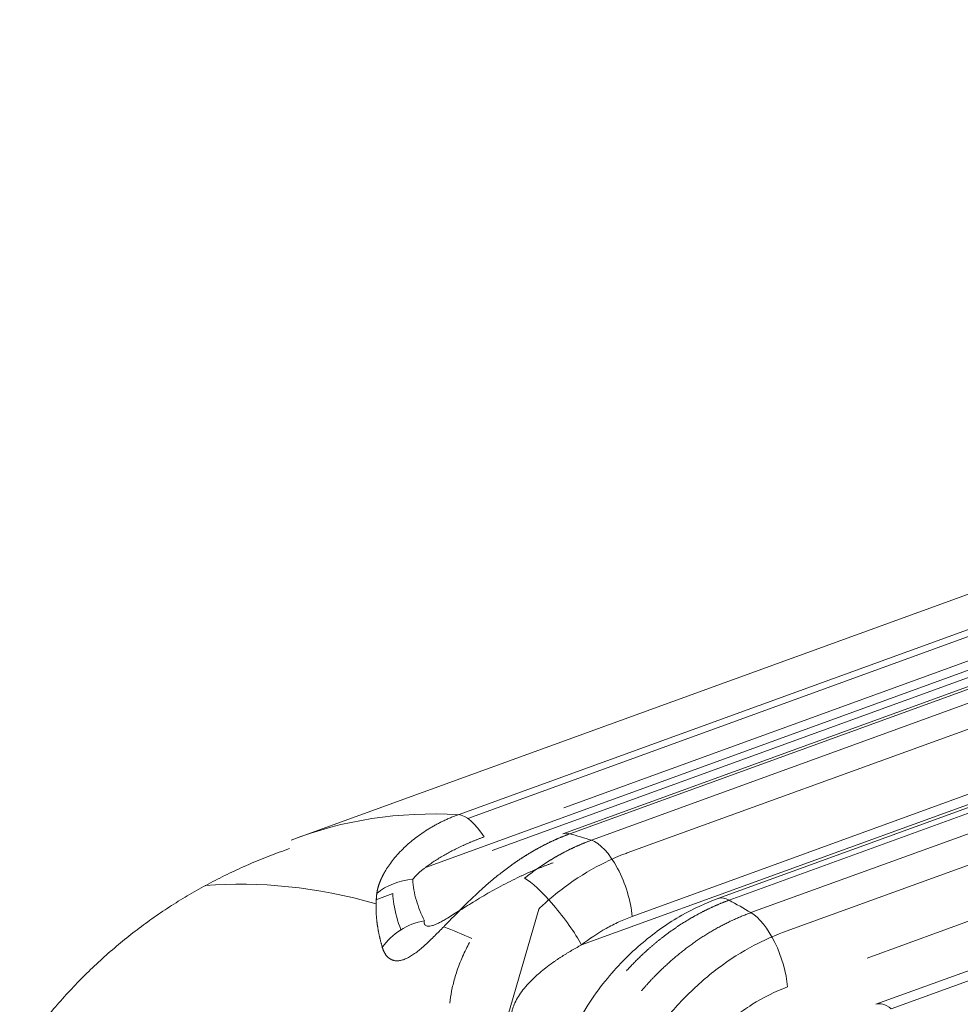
# Model space of a CAD drawing. Header units: millimetres. Extents: x 25069 to 61396, y 8621 to 21558.
# Tile 494 of 656: x 52251 to 52284, y 15740 to 15775. Entities that reach past the tile are written whole.
import ezdxf

# ---------------------------------------------------------------- set-up
doc = ezdxf.new("R2010")
doc.units = ezdxf.units.MM
doc.layers.add('10', color=7, linetype='Continuous')

msp = doc.modelspace()

# ---------------------------------------------------------------- linework, layer by layer
at = {"layer": '10', "color": 7, "linetype": 'Continuous', "lineweight": 15}
for p, q in [((52266.468, 15746.923), (52344.36, 15775.222)), ((52348.138, 15774.819), (52269.841, 15746.373)), ((52264.975, 15745.186), (52345.044, 15774.276)), ((52266.135, 15747.053), (52341.168, 15774.313)), ((52336.792, 15773.972), (52260.534, 15746.267)), ((52350.224, 15774.072), (52272.117, 15745.695)), ((52345.834, 15773.894), (52270.091, 15746.376)), ((52270.853, 15746.148), (52346.706, 15773.705)), ((52342.069, 15773.52), (52269.872, 15747.29)), ((52342.405, 15773.055), (52267.342, 15745.784)), ((52354.515, 15772.847), (52275.334, 15744.08)), ((52352.092, 15771.764), (52275.731, 15744.021)), ((52356.405, 15771.492), (52277.632, 15742.873)), ((52276.509, 15743.582), (52352.923, 15771.344)), ((52347.708, 15770.843), (52272.295, 15743.445)), ((52270.504, 15742.439), (52347.641, 15770.463)), ((52360.332, 15769.18), (52280.933, 15740.334)), ((52353.763, 15768.544), (52280.623, 15741.971)), ((52358.06, 15767.996), (52281.48, 15740.174)), ((52263.81, 15744.255), (52263.243, 15744.047)), ((52268.985, 15743.71), (52267.663, 15739.131))]:
    msp.add_line(p, q, dxfattribs=at)
for centre, major_axis, ratio, start_param, end_param in [((52286.657, 15674.365), (-26.122, 71.902), 0.414466, 6.107784, 6.29399), ((52266.672, 15745.153), (-0.683, 1.88), 0.414466, 5.188324, 6.107784), ((52270.524, 15744.493), (0.683, -1.88), 0.414466, 2.853139, 3.141596), ((52286.657, 15674.365), (-26.122, 71.902), 0.414466, 5.97365, 5.994731), ((52271.267, 15744.271), (-0.683, 1.88), 0.414466, 4.113602, 5.97365), ((52279.814, 15671.879), (26.122, -71.902), 0.414466, 2.853882, 3.030111), ((52264.646, 15743.047), (-1.998, -0.082), 0.858304, 4.739711, 5.451487), ((52269.476, 15743.264), (-1.231, 1.576), 0.197089, 4.015389, 5.857687), ((52276.017, 15742.2), (0.683, -1.88), 0.414466, 2.701185, 3.12213), ((52286.657, 15674.365), (-26.122, 71.902), 0.414466, 5.82242, 5.842778), ((52276.774, 15741.773), (-0.683, 1.88), 0.414466, 4.113602, 5.82242), ((52265.057, 15741.582), (-1.801, -0.869), 0.84128, 4.391177, 5.3064), ((52279.814, 15671.879), (26.122, -71.902), 0.414466, 2.761441, 2.788173), ((52281.615, 15738.454), (0.683, -1.88), 0.414466, 2.552873, 3.141609)]:
    msp.add_ellipse(centre, major_axis=major_axis, ratio=ratio, start_param=start_param, end_param=end_param, dxfattribs=at)
for points, knots in [([(52263.248, 15744.259), (52263.249, 15744.264), (52263.25, 15744.274), (52263.252, 15744.289), (52263.254, 15744.304), (52263.257, 15744.32), (52263.26, 15744.335), (52263.263, 15744.351), (52263.266, 15744.367), (52263.269, 15744.383), (52263.273, 15744.399), (52263.277, 15744.415), (52263.281, 15744.432), (52263.285, 15744.448), (52263.289, 15744.465), (52263.294, 15744.482), (52263.299, 15744.499), (52263.304, 15744.516), (52263.309, 15744.533), (52263.315, 15744.55), (52263.32, 15744.568), (52263.326, 15744.585), (52263.333, 15744.603), (52263.339, 15744.621), (52263.346, 15744.639), (52263.353, 15744.657), (52263.36, 15744.675), (52263.367, 15744.693), (52263.375, 15744.711), (52263.382, 15744.73), (52263.39, 15744.749), (52263.399, 15744.767), (52263.407, 15744.786), (52263.416, 15744.805), (52263.425, 15744.824), (52263.434, 15744.843), (52263.444, 15744.863), (52263.453, 15744.882), (52263.463, 15744.902), (52263.473, 15744.921), (52263.484, 15744.941), (52263.494, 15744.961), (52263.505, 15744.98), (52263.517, 15745), (52263.528, 15745.02), (52263.54, 15745.041), (52263.552, 15745.061), (52263.599, 15745.14), (52263.691, 15745.281), (52263.843, 15745.482), (52264.019, 15745.686), (52264.209, 15745.88), (52264.411, 15746.063), (52264.621, 15746.234), (52264.85, 15746.4), (52265.032, 15746.517), (52265.156, 15746.592), (52265.216, 15746.627), (52265.277, 15746.662), (52265.339, 15746.696), (52265.402, 15746.729), (52265.465, 15746.762), (52265.529, 15746.794), (52265.593, 15746.825), (52265.658, 15746.856), (52265.724, 15746.886), (52265.791, 15746.916), (52265.859, 15746.945), (52265.927, 15746.973), (52265.996, 15747), (52266.065, 15747.027), (52266.112, 15747.044), (52266.135, 15747.053)], [0, 0, 0, 0, 0.004947, 0.009911, 0.014891, 0.019888, 0.024902, 0.029935, 0.034985, 0.040054, 0.045142, 0.050249, 0.055376, 0.060523, 0.065691, 0.070879, 0.076089, 0.081321, 0.086574, 0.09185, 0.097148, 0.10247, 0.107815, 0.113184, 0.118576, 0.123994, 0.129435, 0.134902, 0.140395, 0.145913, 0.151457, 0.157027, 0.162624, 0.168247, 0.173898, 0.179577, 0.185283, 0.191017, 0.196779, 0.20257, 0.20839, 0.214239, 0.220117, 0.226024, 0.231962, 0.23793, 0.243928, 0.249957, 0.308518, 0.369648, 0.433517, 0.500273, 0.559617, 0.620887, 0.684149, 0.749466, 0.764765, 0.780109, 0.795499, 0.810935, 0.826418, 0.841948, 0.857527, 0.873154, 0.888831, 0.904558, 0.920335, 0.936163, 0.952043, 0.967976, 0.983961, 1, 1, 1, 1]), ([(52270.091, 15746.376), (52270.079, 15746.372), (52270.055, 15746.363), (52270.019, 15746.35), (52269.983, 15746.336), (52269.948, 15746.322), (52269.912, 15746.309), (52269.877, 15746.295), (52269.842, 15746.281), (52269.807, 15746.266), (52269.772, 15746.252), (52269.737, 15746.237), (52269.703, 15746.223), (52269.668, 15746.208), (52269.634, 15746.193), (52269.6, 15746.178), (52269.566, 15746.163), (52269.532, 15746.147), (52269.498, 15746.132), (52269.464, 15746.116), (52269.431, 15746.101), (52269.398, 15746.085), (52269.364, 15746.069), (52269.331, 15746.053), (52269.299, 15746.037), (52269.266, 15746.021), (52269.233, 15746.004), (52269.201, 15745.988), (52269.168, 15745.971), (52269.136, 15745.954), (52269.104, 15745.938), (52269.072, 15745.921), (52269.04, 15745.904), (52269.009, 15745.887), (52268.977, 15745.87), (52268.946, 15745.852), (52268.915, 15745.835), (52268.884, 15745.818), (52268.853, 15745.8), (52268.822, 15745.783), (52268.792, 15745.765), (52268.761, 15745.747), (52268.731, 15745.729), (52268.701, 15745.711), (52268.671, 15745.693), (52268.641, 15745.675), (52268.611, 15745.657), (52268.581, 15745.639), (52268.552, 15745.621), (52268.523, 15745.603), (52268.494, 15745.584), (52268.465, 15745.566), (52268.436, 15745.547), (52268.407, 15745.529), (52268.378, 15745.51), (52268.35, 15745.492), (52268.322, 15745.473), (52268.293, 15745.454), (52268.265, 15745.435), (52268.237, 15745.417), (52268.21, 15745.398), (52268.182, 15745.379), (52268.155, 15745.36), (52268.127, 15745.341), (52268.1, 15745.322), (52268.073, 15745.303), (52268.046, 15745.284), (52267.903, 15745.181), (52267.652, 15744.993), (52267.305, 15744.71), (52266.984, 15744.43), (52266.686, 15744.154), (52266.41, 15743.888), (52266.172, 15743.65), (52265.967, 15743.441), (52265.79, 15743.259), (52265.621, 15743.085), (52265.459, 15742.92), (52265.296, 15742.756), (52265.132, 15742.595), (52264.968, 15742.441), (52264.811, 15742.304), (52264.662, 15742.184), (52264.565, 15742.115), (52264.518, 15742.084)], [0, 0, 0, 0, 0.005598, 0.011178, 0.016741, 0.022286, 0.027814, 0.033325, 0.038819, 0.044295, 0.049754, 0.055195, 0.060619, 0.066026, 0.071416, 0.076788, 0.082143, 0.087481, 0.092801, 0.098105, 0.103391, 0.10866, 0.113911, 0.119146, 0.124363, 0.129563, 0.134746, 0.139912, 0.145061, 0.150192, 0.155307, 0.160404, 0.165485, 0.170548, 0.175594, 0.180623, 0.185635, 0.19063, 0.195608, 0.200569, 0.205513, 0.21044, 0.215351, 0.220244, 0.22512, 0.229979, 0.234822, 0.239647, 0.244456, 0.249247, 0.254022, 0.25878, 0.263522, 0.268246, 0.272954, 0.277645, 0.282319, 0.286976, 0.291617, 0.29624, 0.300848, 0.305438, 0.310012, 0.314569, 0.31911, 0.323633, 0.328141, 0.332631, 0.395874, 0.455928, 0.512866, 0.566775, 0.617757, 0.665931, 0.701612, 0.736085, 0.769427, 0.801722, 0.833063, 0.868672, 0.902958, 0.936124, 0.968391, 1, 1, 1, 1]), ([(52267.051, 15746.265), (52267.036, 15746.26), (52267.004, 15746.248), (52266.956, 15746.23), (52266.909, 15746.212), (52266.862, 15746.194), (52266.815, 15746.176), (52266.768, 15746.158), (52266.722, 15746.139), (52266.676, 15746.121), (52266.63, 15746.102), (52266.584, 15746.083), (52266.539, 15746.063), (52266.493, 15746.044), (52266.448, 15746.024), (52266.404, 15746.005), (52266.359, 15745.985), (52266.268, 15745.943), (52266.132, 15745.879), (52265.955, 15745.792), (52265.785, 15745.702), (52265.616, 15745.608), (52265.449, 15745.509), (52265.286, 15745.406), (52265.136, 15745.305), (52265.03, 15745.228), (52264.963, 15745.177), (52264.929, 15745.15), (52264.896, 15745.124), (52264.864, 15745.098), (52264.833, 15745.073), (52264.804, 15745.048), (52264.775, 15745.023), (52264.748, 15744.999), (52264.722, 15744.975), (52264.697, 15744.951), (52264.673, 15744.928), (52264.65, 15744.905), (52264.628, 15744.883), (52264.607, 15744.861), (52264.588, 15744.84), (52264.57, 15744.819), (52264.552, 15744.798), (52264.536, 15744.778), (52264.526, 15744.765), (52264.521, 15744.759)], [0, 0, 0, 0, 0.015848, 0.031665, 0.047452, 0.063208, 0.078935, 0.094633, 0.110302, 0.125942, 0.141554, 0.157139, 0.172696, 0.188226, 0.20373, 0.219208, 0.23466, 0.250088, 0.314613, 0.377737, 0.439496, 0.499927, 0.566699, 0.630593, 0.691684, 0.750057, 0.76553, 0.780728, 0.795655, 0.810313, 0.824704, 0.838831, 0.852696, 0.866303, 0.879656, 0.892756, 0.905609, 0.918217, 0.930585, 0.942716, 0.954616, 0.96629, 0.977741, 0.988976, 1, 1, 1, 1]), ([(52268.483, 15744.8), (52268.494, 15744.809), (52268.517, 15744.827), (52268.55, 15744.854), (52268.584, 15744.88), (52268.618, 15744.906), (52268.653, 15744.932), (52268.687, 15744.958), (52268.721, 15744.984), (52268.755, 15745.01), (52268.79, 15745.035), (52268.824, 15745.06), (52268.859, 15745.085), (52268.894, 15745.11), (52268.929, 15745.134), (52268.963, 15745.159), (52268.998, 15745.183), (52269.033, 15745.207), (52269.068, 15745.231), (52269.104, 15745.254), (52269.139, 15745.278), (52269.174, 15745.301), (52269.209, 15745.324), (52269.245, 15745.347), (52269.28, 15745.369), (52269.316, 15745.392), (52269.352, 15745.414), (52269.387, 15745.436), (52269.423, 15745.458), (52269.459, 15745.479), (52269.495, 15745.501), (52269.531, 15745.522), (52269.567, 15745.543), (52269.603, 15745.564), (52269.639, 15745.585), (52269.675, 15745.605), (52269.711, 15745.625), (52269.747, 15745.645), (52269.784, 15745.665), (52269.82, 15745.685), (52269.856, 15745.704), (52269.893, 15745.723), (52269.929, 15745.742), (52269.966, 15745.761), (52270.002, 15745.779), (52270.039, 15745.798), (52270.076, 15745.816), (52270.112, 15745.834), (52270.149, 15745.851), (52270.186, 15745.869), (52270.223, 15745.886), (52270.26, 15745.903), (52270.297, 15745.92), (52270.334, 15745.937), (52270.37, 15745.953), (52270.407, 15745.97), (52270.445, 15745.986), (52270.482, 15746.001), (52270.519, 15746.017), (52270.556, 15746.032), (52270.593, 15746.048), (52270.63, 15746.063), (52270.667, 15746.077), (52270.704, 15746.092), (52270.742, 15746.106), (52270.779, 15746.12), (52270.816, 15746.134), (52270.841, 15746.143), (52270.853, 15746.148)], [0, 0, 0, 0, 0.015267, 0.03053, 0.045788, 0.061043, 0.076294, 0.091541, 0.106784, 0.122023, 0.137259, 0.15249, 0.167718, 0.182942, 0.198162, 0.213378, 0.22859, 0.243799, 0.259004, 0.274206, 0.289404, 0.304598, 0.319788, 0.334975, 0.350159, 0.365339, 0.380515, 0.395688, 0.410857, 0.426023, 0.441186, 0.456345, 0.471501, 0.486653, 0.501802, 0.516948, 0.53209, 0.547229, 0.562365, 0.577498, 0.592628, 0.607754, 0.622877, 0.637997, 0.653114, 0.668228, 0.683339, 0.698446, 0.713551, 0.728653, 0.743752, 0.758848, 0.77394, 0.789031, 0.804118, 0.819202, 0.834283, 0.849362, 0.864438, 0.879511, 0.894582, 0.909649, 0.924714, 0.939777, 0.954836, 0.969894, 0.984948, 1, 1, 1, 1]), ([(52272.117, 15745.695), (52272.094, 15745.686), (52272.07, 15745.678), (52271.818, 15745.583), (52271.588, 15745.484), (52270.911, 15745.155), (52270.474, 15744.894), (52269.839, 15744.44), (52269.629, 15744.277), (52269.276, 15743.978), (52269.128, 15743.846), (52268.985, 15743.71)], [0, 0, 0, 0, 0.02094, 0.02094, 0.227161, 0.227161, 0.639604, 0.639604, 0.845826, 0.845826, 1, 1, 1, 1]), ([(52264.932, 15743.294), (52264.932, 15743.291), (52264.931, 15743.285), (52264.93, 15743.277), (52264.929, 15743.269), (52264.928, 15743.26), (52264.928, 15743.253), (52264.927, 15743.245), (52264.927, 15743.237), (52264.928, 15743.23), (52264.928, 15743.223), (52264.929, 15743.216), (52264.93, 15743.209), (52264.931, 15743.202), (52264.932, 15743.196), (52264.934, 15743.189), (52264.936, 15743.183), (52264.938, 15743.178), (52264.94, 15743.172), (52264.943, 15743.166), (52264.945, 15743.161), (52264.948, 15743.156), (52264.952, 15743.151), (52264.955, 15743.146), (52264.959, 15743.142), (52264.972, 15743.127), (52265.001, 15743.107), (52265.058, 15743.095), (52265.131, 15743.099), (52265.219, 15743.12), (52265.322, 15743.158), (52265.438, 15743.211), (52265.566, 15743.279), (52265.725, 15743.371), (52265.919, 15743.49), (52266.149, 15743.635), (52266.401, 15743.794), (52266.675, 15743.964), (52266.963, 15744.138), (52267.262, 15744.312), (52267.569, 15744.482), (52267.891, 15744.651), (52268.142, 15744.775), (52268.318, 15744.858), (52268.414, 15744.903), (52268.51, 15744.947), (52268.606, 15744.99), (52268.703, 15745.033), (52268.8, 15745.074), (52268.898, 15745.116), (52268.996, 15745.156), (52269.095, 15745.196), (52269.194, 15745.235), (52269.293, 15745.273), (52269.393, 15745.311), (52269.46, 15745.335), (52269.494, 15745.348)], [0, 0, 0, 0, 0.002805, 0.005589, 0.008354, 0.011099, 0.013826, 0.016535, 0.019226, 0.0219, 0.024558, 0.027201, 0.029828, 0.032442, 0.035042, 0.037629, 0.040203, 0.042767, 0.045319, 0.047862, 0.050395, 0.05292, 0.055437, 0.057947, 0.060451, 0.06295, 0.084003, 0.104777, 0.125801, 0.148472, 0.171885, 0.196536, 0.222851, 0.251181, 0.292755, 0.33814, 0.387756, 0.441926, 0.500898, 0.559155, 0.620095, 0.683826, 0.750447, 0.769233, 0.788082, 0.806994, 0.825972, 0.845018, 0.864133, 0.883318, 0.902576, 0.921907, 0.941314, 0.960797, 0.980359, 1, 1, 1, 1]), ([(52264.521, 15744.759), (52264.531, 15744.507), (52264.578, 15744.26), (52264.721, 15743.773), (52264.817, 15743.532), (52264.932, 15743.294)], [0, 0, 0, 0, 0.5, 0.5, 1, 1, 1, 1]), ([(52263.443, 15742.351), (52263.439, 15742.364), (52263.432, 15742.391), (52263.42, 15742.431), (52263.409, 15742.471), (52263.398, 15742.511), (52263.388, 15742.551), (52263.378, 15742.59), (52263.368, 15742.63), (52263.358, 15742.669), (52263.349, 15742.709), (52263.34, 15742.748), (52263.332, 15742.787), (52263.324, 15742.826), (52263.316, 15742.865), (52263.308, 15742.904), (52263.301, 15742.943), (52263.294, 15742.981), (52263.287, 15743.02), (52263.281, 15743.058), (52263.275, 15743.096), (52263.269, 15743.134), (52263.263, 15743.172), (52263.258, 15743.21), (52263.254, 15743.248), (52263.249, 15743.286), (52263.245, 15743.324), (52263.241, 15743.361), (52263.238, 15743.398), (52263.234, 15743.436), (52263.231, 15743.473), (52263.229, 15743.51), (52263.227, 15743.547), (52263.225, 15743.583), (52263.223, 15743.62), (52263.222, 15743.657), (52263.221, 15743.693), (52263.22, 15743.729), (52263.22, 15743.766), (52263.22, 15743.802), (52263.22, 15743.838), (52263.22, 15743.873), (52263.221, 15743.909), (52263.223, 15743.945), (52263.224, 15743.98), (52263.226, 15744.015), (52263.228, 15744.051), (52263.231, 15744.086), (52263.233, 15744.121), (52263.237, 15744.155), (52263.24, 15744.19), (52263.244, 15744.225), (52263.247, 15744.248), (52263.248, 15744.259)], [0, 0, 0, 0, 0.021357, 0.042642, 0.063854, 0.084995, 0.106063, 0.12706, 0.147985, 0.168839, 0.18962, 0.210331, 0.23097, 0.251539, 0.272036, 0.292462, 0.312818, 0.333103, 0.353318, 0.373463, 0.393537, 0.413542, 0.433476, 0.453341, 0.473137, 0.492863, 0.51252, 0.532109, 0.551628, 0.571079, 0.590462, 0.609776, 0.629022, 0.648201, 0.667312, 0.686355, 0.705331, 0.724241, 0.743083, 0.761859, 0.780569, 0.799212, 0.81779, 0.836302, 0.854749, 0.87313, 0.891447, 0.909699, 0.927887, 0.946011, 0.964071, 0.982067, 1, 1, 1, 1]), ([(52264.101, 15742.973), (52263.987, 15743.273), (52263.901, 15743.577), (52263.831, 15744.008), (52263.817, 15744.131), (52263.81, 15744.255)], [0, 0, 0, 0, 0.717437, 0.717437, 1, 1, 1, 1]), ([(52275.349, 15744.085), (52274.904, 15743.923), (52273.983, 15743.497), (52272.598, 15742.531), (52271.241, 15741.139), (52270.519, 15740.013), (52270.197, 15739.371)], [0, 0, 0, 0, 0.205298, 0.441118, 0.705936, 1, 1, 1, 1]), ([(52275.731, 15744.021), (52275.718, 15744.017), (52275.693, 15744.007), (52275.655, 15743.993), (52275.617, 15743.979), (52275.579, 15743.964), (52275.541, 15743.949), (52275.503, 15743.934), (52275.465, 15743.919), (52275.427, 15743.904), (52275.389, 15743.888), (52275.351, 15743.872), (52275.313, 15743.856), (52275.275, 15743.839), (52275.237, 15743.823), (52275.2, 15743.806), (52275.162, 15743.789), (52275.124, 15743.772), (52275.086, 15743.754), (52275.049, 15743.737), (52275.011, 15743.719), (52274.973, 15743.701), (52274.936, 15743.683), (52274.898, 15743.664), (52274.861, 15743.645), (52274.823, 15743.626), (52274.786, 15743.607), (52274.748, 15743.588), (52274.711, 15743.568), (52274.673, 15743.549), (52274.636, 15743.529), (52274.599, 15743.508), (52274.562, 15743.488), (52274.525, 15743.467), (52274.487, 15743.447), (52274.45, 15743.426), (52274.413, 15743.404), (52274.377, 15743.383), (52274.34, 15743.361), (52274.303, 15743.339), (52274.266, 15743.317), (52274.229, 15743.295), (52274.193, 15743.273), (52274.156, 15743.25), (52274.12, 15743.227), (52274.083, 15743.204), (52274.047, 15743.181), (52274.01, 15743.157), (52273.974, 15743.133), (52273.938, 15743.11), (52273.902, 15743.085), (52273.866, 15743.061), (52273.83, 15743.037), (52273.794, 15743.012), (52273.758, 15742.987), (52273.722, 15742.962), (52273.686, 15742.937), (52273.651, 15742.911), (52273.615, 15742.886), (52273.58, 15742.86), (52273.544, 15742.834), (52273.509, 15742.808), (52273.474, 15742.781), (52273.439, 15742.755), (52273.404, 15742.728), (52273.369, 15742.701), (52273.334, 15742.674), (52273.299, 15742.646), (52273.264, 15742.619), (52273.23, 15742.591), (52273.195, 15742.563), (52273.161, 15742.535), (52273.127, 15742.507), (52273.092, 15742.478), (52273.058, 15742.449), (52273.024, 15742.421), (52272.99, 15742.392), (52272.957, 15742.362), (52272.923, 15742.333), (52272.889, 15742.303), (52272.856, 15742.274), (52272.822, 15742.244), (52272.789, 15742.214), (52272.756, 15742.183), (52272.723, 15742.153), (52272.69, 15742.122), (52272.649, 15742.084), (52272.599, 15742.037), (52272.542, 15741.982), (52272.485, 15741.926), (52272.429, 15741.87), (52272.373, 15741.813), (52272.317, 15741.756), (52272.261, 15741.698), (52272.206, 15741.639), (52272.151, 15741.58), (52272.114, 15741.539), (52272.095, 15741.519), (52272.094, 15741.518)], [0, 0, 0, 0, 0.009608, 0.019219, 0.028831, 0.038447, 0.048064, 0.057684, 0.067306, 0.076931, 0.086557, 0.096187, 0.105818, 0.115452, 0.125089, 0.134728, 0.144369, 0.154012, 0.163658, 0.173307, 0.182957, 0.192611, 0.202266, 0.211924, 0.221585, 0.231248, 0.240913, 0.250581, 0.260251, 0.269924, 0.279599, 0.289276, 0.298956, 0.308639, 0.318324, 0.328011, 0.337701, 0.347394, 0.357089, 0.366786, 0.376486, 0.386188, 0.395893, 0.405601, 0.415311, 0.425023, 0.434738, 0.444455, 0.454176, 0.463898, 0.473623, 0.483351, 0.493081, 0.502814, 0.512549, 0.522287, 0.532027, 0.54177, 0.551516, 0.561264, 0.571015, 0.580768, 0.590524, 0.600283, 0.610044, 0.619807, 0.629574, 0.639343, 0.649114, 0.658888, 0.668665, 0.678445, 0.688227, 0.698011, 0.707799, 0.717589, 0.727381, 0.737176, 0.746974, 0.756775, 0.766578, 0.776384, 0.786193, 0.796004, 0.805818, 0.815634, 0.825454, 0.842702, 0.859983, 0.877294, 0.894637, 0.912012, 0.929418, 0.946856, 0.964325, 0.981825, 0.999357, 1, 1, 1, 1]), ([(52272.63, 15740.811), (52272.633, 15740.816), (52272.645, 15740.83), (52272.667, 15740.855), (52272.693, 15740.886), (52272.72, 15740.916), (52272.747, 15740.947), (52272.774, 15740.977), (52272.8, 15741.008), (52272.827, 15741.038), (52272.855, 15741.068), (52272.882, 15741.098), (52272.909, 15741.127), (52272.936, 15741.157), (52272.964, 15741.186), (52272.991, 15741.216), (52273.019, 15741.245), (52273.047, 15741.274), (52273.074, 15741.303), (52273.102, 15741.331), (52273.13, 15741.36), (52273.158, 15741.388), (52273.186, 15741.416), (52273.214, 15741.445), (52273.242, 15741.472), (52273.271, 15741.5), (52273.31, 15741.539), (52273.362, 15741.589), (52273.425, 15741.649), (52273.489, 15741.708), (52273.553, 15741.767), (52273.618, 15741.825), (52273.683, 15741.883), (52273.748, 15741.94), (52273.814, 15741.996), (52273.88, 15742.051), (52273.947, 15742.106), (52274.014, 15742.16), (52274.081, 15742.213), (52274.149, 15742.266), (52274.216, 15742.318), (52274.285, 15742.369), (52274.353, 15742.42), (52274.422, 15742.47), (52274.491, 15742.519), (52274.56, 15742.567), (52274.63, 15742.615), (52274.7, 15742.662), (52274.77, 15742.708), (52274.841, 15742.753), (52274.911, 15742.798), (52274.982, 15742.842), (52275.053, 15742.885), (52275.125, 15742.927), (52275.196, 15742.969), (52275.268, 15743.01), (52275.34, 15743.05), (52275.412, 15743.089), (52275.484, 15743.128), (52275.557, 15743.165), (52275.629, 15743.202), (52275.702, 15743.238), (52275.775, 15743.274), (52275.848, 15743.308), (52275.921, 15743.342), (52275.994, 15743.375), (52276.067, 15743.407), (52276.141, 15743.438), (52276.214, 15743.469), (52276.288, 15743.498), (52276.361, 15743.527), (52276.435, 15743.555), (52276.484, 15743.573), (52276.509, 15743.582)], [0, 0, 0, 0, 0.003298, 0.011465, 0.019624, 0.027775, 0.035919, 0.044054, 0.052182, 0.060302, 0.068414, 0.076518, 0.084614, 0.092702, 0.100783, 0.108855, 0.11692, 0.124977, 0.133025, 0.141067, 0.1491, 0.157125, 0.165143, 0.173152, 0.181154, 0.189148, 0.197134, 0.214795, 0.232445, 0.250087, 0.267719, 0.285342, 0.302955, 0.320559, 0.338153, 0.355738, 0.373314, 0.39088, 0.408437, 0.425985, 0.443524, 0.461053, 0.478573, 0.496084, 0.513586, 0.531078, 0.548562, 0.566036, 0.583501, 0.600958, 0.618405, 0.635843, 0.653272, 0.670692, 0.688104, 0.705506, 0.722899, 0.740284, 0.757659, 0.775026, 0.792384, 0.809733, 0.827074, 0.844405, 0.861728, 0.879042, 0.896348, 0.913645, 0.930933, 0.948213, 0.965484, 0.982746, 1, 1, 1, 1]), ([(52272.295, 15743.445), (52272.14, 15743.389), (52271.983, 15743.324), (52271.677, 15743.183), (52271.525, 15743.105), (52271.077, 15742.853), (52270.787, 15742.659), (52270.504, 15742.439)], [0, 0, 0, 0, 0.25, 0.25, 0.5, 0.5, 1, 1, 1, 1]), ([(52277.632, 15742.873), (52277.291, 15742.748), (52276.955, 15742.598), (52276.185, 15742.194), (52275.751, 15741.919), (52274.931, 15741.302), (52274.542, 15740.96), (52273.992, 15740.398), (52273.814, 15740.201), (52273.474, 15739.798), (52273.313, 15739.591), (52272.854, 15738.956), (52272.58, 15738.512), (52272.296, 15737.962), (52272.254, 15737.876), (52272.212, 15737.79)], [0, 0, 0, 0, 0.15349, 0.15349, 0.355793, 0.355793, 0.558096, 0.558096, 0.659247, 0.659247, 0.760399, 0.760399, 0.962701, 0.962701, 1, 1, 1, 1]), ([(52264.518, 15742.084), (52264.518, 15742.084), (52264.466, 15742.05), (52264.366, 15741.989), (52264.222, 15741.923), (52264.087, 15741.883), (52263.961, 15741.871), (52263.876, 15741.882), (52263.825, 15741.896), (52263.804, 15741.902), (52263.783, 15741.91), (52263.763, 15741.919), (52263.743, 15741.929), (52263.724, 15741.939), (52263.705, 15741.951), (52263.687, 15741.963), (52263.669, 15741.977), (52263.652, 15741.991), (52263.635, 15742.007), (52263.619, 15742.023), (52263.603, 15742.04), (52263.588, 15742.059), (52263.573, 15742.078), (52263.558, 15742.098), (52263.545, 15742.119), (52263.531, 15742.141), (52263.518, 15742.164), (52263.506, 15742.188), (52263.494, 15742.213), (52263.483, 15742.239), (52263.472, 15742.265), (52263.462, 15742.293), (52263.452, 15742.322), (52263.446, 15742.341), (52263.443, 15742.351)], [0, 0, 0, 0, 0.000003, 0.103819, 0.204205, 0.302466, 0.399996, 0.498223, 0.51725, 0.536219, 0.555141, 0.574025, 0.592881, 0.611719, 0.630551, 0.649384, 0.668231, 0.6871, 0.706002, 0.724947, 0.743945, 0.763005, 0.782137, 0.801351, 0.820657, 0.840063, 0.859579, 0.879214, 0.898976, 0.918875, 0.938918, 0.959115, 0.979473, 1, 1, 1, 1]), ([(52265.833, 15740.372), (52265.849, 15740.514), (52265.895, 15740.812), (52266.008, 15741.278), (52266.176, 15741.776), (52266.361, 15742.194), (52266.49, 15742.442), (52266.533, 15742.52)], [0, 0, 0, 0, 0.190893, 0.400708, 0.633925, 0.88269, 1, 1, 1, 1]), ([(52270.504, 15742.439), (52270.489, 15742.43), (52270.458, 15742.414), (52270.412, 15742.388), (52270.366, 15742.363), (52270.32, 15742.337), (52270.275, 15742.312), (52270.23, 15742.286), (52270.185, 15742.26), (52270.141, 15742.234), (52270.096, 15742.208), (52270.052, 15742.181), (52270.008, 15742.155), (52269.965, 15742.128), (52269.922, 15742.101), (52269.879, 15742.074), (52269.836, 15742.047), (52269.794, 15742.02), (52269.752, 15741.992), (52269.71, 15741.965), (52269.668, 15741.937), (52269.627, 15741.909), (52269.586, 15741.881), (52269.476, 15741.805), (52269.303, 15741.679), (52269.077, 15741.5), (52268.871, 15741.319), (52268.667, 15741.122), (52268.475, 15740.908), (52268.302, 15740.677), (52268.169, 15740.452), (52268.086, 15740.26), (52268.041, 15740.102), (52268.018, 15739.977), (52268.01, 15739.856), (52268.014, 15739.772), (52268.021, 15739.719), (52268.025, 15739.696), (52268.03, 15739.673), (52268.035, 15739.65), (52268.041, 15739.628), (52268.047, 15739.606), (52268.054, 15739.584), (52268.062, 15739.563), (52268.071, 15739.541), (52268.08, 15739.521), (52268.089, 15739.501), (52268.1, 15739.481), (52268.111, 15739.462), (52268.122, 15739.443), (52268.134, 15739.425), (52268.147, 15739.407), (52268.16, 15739.39), (52268.17, 15739.38), (52268.174, 15739.374)], [0, 0, 0, 0, 0.011796, 0.023549, 0.03526, 0.046929, 0.058556, 0.070142, 0.081687, 0.093191, 0.104654, 0.116077, 0.127459, 0.138802, 0.150105, 0.161368, 0.172593, 0.183778, 0.194926, 0.206034, 0.217105, 0.228139, 0.239134, 0.250093, 0.317142, 0.381047, 0.441902, 0.49981, 0.570168, 0.634922, 0.694513, 0.749504, 0.781831, 0.813346, 0.844268, 0.87483, 0.881366, 0.887939, 0.894553, 0.901208, 0.907908, 0.914655, 0.921451, 0.928297, 0.935197, 0.942152, 0.949163, 0.956234, 0.963366, 0.97056, 0.977819, 0.985144, 0.992537, 1, 1, 1, 1]), ([(52277.803, 15740.947), (52277.37, 15740.79), (52276.95, 15740.581), (52276.338, 15740.193), (52276.136, 15740.05), (52275.748, 15739.746), (52275.375, 15739.421), (52275.031, 15739.06), (52274.701, 15738.679), (52274.544, 15738.479), (52274.109, 15737.867), (52273.861, 15737.438), (52273.655, 15736.987)], [0, 0, 0, 0, 0.25, 0.25, 0.375, 0.375, 0.5, 0.625, 0.625, 0.75, 0.75, 1, 1, 1, 1])]:
    msp.add_open_spline(points, degree=3, knots=knots, dxfattribs=at)
msp.add_open_spline([(52260.153, 15745.851), (52254.235, 15743.796), (52250.59, 15738.622)], degree=2, dxfattribs=at)

doc.saveas('drawing.dxf')
